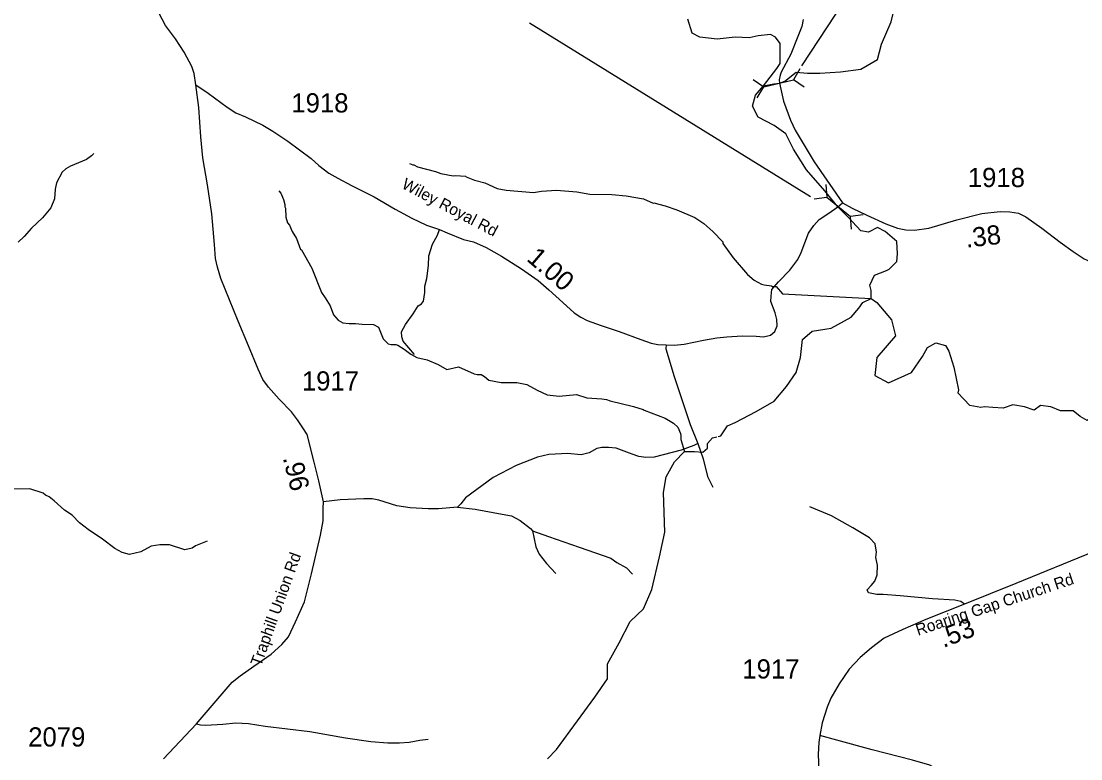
# Model space of a CAD drawing. Extents: x 1248224 to 1454986, y 825081 to 985870.
# Drawn here: x 1417147 to 1424043, y 946985 to 951788 of the extents above; entities that cross this region are included whole.
import ezdxf

# ---------------------------------------------------------------- set-up
doc = ezdxf.new("R2010")
doc.units = 0
for name, color, linetype in [('Exist Hydrographic Creek Single Shore', 7, 'Continuous'), ('Exist Hydrographic Misc Water Feature', 7, 'Continuous'), ('Exist Hydrographic River Shore', 7, 'Continuous'), ('Exist Road Non-System Type 51', 7, 'Continuous'), ('Exist Road Secondary Mileage Hundredths English Label', 7, 'Continuous'), ('Exist Road Secondary Structure Pipe CELL', 7, 'Continuous'), ('Exist Road Secondary Structure Pipe Number Label', 7, 'Continuous'), ('Exist Road Secondary Type 51 Attributed', 7, 'Continuous'), ('Exist Road Secondary Type 51 Label', 7, 'Continuous'), ('Exist Road Secondary Type 51 Number Label', 7, 'Continuous')]:
    doc.layers.add(name, color=color, linetype=linetype)

msp = doc.modelspace()

# ---------------------------------------------------------------- linework, layer by layer
at = {"layer": 'Exist Hydrographic Creek Single Shore'}
for points in [[(1421977.1, 951366.5), (1422064.8, 951479.4), (1422085.7, 951512.8), (1422085.7, 951583.9), (1422085.7, 951642.4), (1422056.5, 951684.2), (1422023.1, 951700.9), (1421943.7, 951692.6), (1421885.2, 951680), (1421793.3, 951684.2), (1421676.4, 951671.7), (1421563.6, 951684.2), (1421513.5, 951709.3), (1421484.2, 951801.3)], [(1421681.8, 949083), (1421700.5, 949087.3), (1421742.3, 949154.2), (1421792.4, 949175.1), (1421930.3, 949246.1), (1422047.2, 949313), (1422126.6, 949409.2), (1422189.2, 949501.1), (1422218.5, 949597.3), (1422231, 949714.3), (1422293.7, 949768.7), (1422419, 949789.6), (1422548.5, 949860.6), (1422598.6, 949919.1), (1422623.7, 949956.8), (1422678, 949981.8)]]:
    msp.add_lwpolyline(points, dxfattribs=at)
at = {"layer": 'Exist Hydrographic Misc Water Feature'}
for points in [[(1417620.2, 950926), (1417604, 950910.2), (1417571.5, 950886.9), (1417468.8, 950844.7), (1417438.5, 950827.2), (1417414.1, 950805.7), (1417376.9, 950734.3), (1417368.2, 950694.4), (1417363.1, 950630.5), (1417339.7, 950573.2), (1417286.1, 950507.4), (1417213.9, 950441.1), (1417167, 950385.9), (1417126.3, 950348.6)], [(1419673.1, 950860.7), (1419694.9, 950852.3), (1419702.9, 950852.1), (1419726.7, 950839.7), (1419842.2, 950809.6), (1419877.9, 950797), (1419957.7, 950781.5), (1419973.7, 950783.2), (1420037.7, 950778.1), (1420042.6, 950773.3), (1420097.1, 950753), (1420164.9, 950735.7), (1420244.3, 950698.2), (1420304, 950687.1), (1420479.8, 950672), (1420532, 950681), (1420630.5, 950688.5), (1420763.9, 950676.8), (1420847.6, 950661.3), (1420991.6, 950658.6), (1421083.4, 950651), (1421197, 950631), (1421258.6, 950603.8), (1421265, 950604.9), (1421338.3, 950586.4), (1421413.8, 950558.6), (1421531, 950508.8), (1421590.2, 950469.7), (1421647.3, 950418.6), (1421712.2, 950351.4), (1421714, 950339.4), (1421780.4, 950246.1), (1421874.5, 950138.3), (1421917.9, 950101.5), (1421965.4, 950074.7), (1421981.4, 950070.4), (1422029.3, 950065.5), (1422037.1, 950061.3), (1422059.2, 950060.9), (1422101.5, 950012.7), (1422678, 949981.8)], [(1418824, 950684), (1418835.8, 950667.8), (1418855, 950627.4), (1418862.5, 950595.3), (1418862.2, 950579.3), (1418866.1, 950571.2), (1418869, 950511.1), (1418880.4, 950474.9), (1418892.2, 950458.6), (1418911.4, 950418.3), (1418938.7, 950373.7), (1418965.4, 950301.2), (1418970.6, 950299), (1419039.3, 950179.8), (1419100.5, 950020.6), (1419125.9, 949986.2), (1419157, 949933.6), (1419180.1, 949875.1), (1419209.4, 949840.6), (1419241.1, 949824.6), (1419282, 949818.5), (1419323.1, 949820.5), (1419365.3, 949815.7), (1419439.4, 949813), (1419472.7, 949795.8), (1419503.3, 949719.2), (1419534.8, 949686.6), (1419554.7, 949682.2), (1419584.6, 949681.7), (1419598.6, 949677.4), (1419640.2, 949652.7), (1419681.6, 949619.9), (1419721.2, 949599.1), (1419789, 949581.9), (1419860.4, 949552.6), (1419915.9, 949519.6), (1419992.2, 949538.1), (1420095.4, 949492.3), (1420115.3, 949487.9), (1420139.3, 949487.5), (1420161.1, 949475.1), (1420190.7, 949450.6), (1420270.4, 949435.1), (1420372.4, 949435.2), (1420438.1, 949422.1), (1420505.5, 949384.8), (1420569, 949355.6), (1420647.2, 949345.9), (1420761, 949356.2), (1420828.7, 949334.9), (1420926.5, 949329.1), (1420956.4, 949324.6), (1420980.3, 949316.2), (1421130.6, 949280), (1421195.3, 949260.2), (1421201.6, 949255.1), (1421338.3, 949203.6), (1421391.7, 949170.6), (1421419.3, 949144), (1421436.7, 949103.7), (1421440.3, 949087.6), (1421439.9, 949063.6), (1421464.4, 948985.2)], [(1421529.3, 948987), (1421583.6, 948982.8), (1421612.8, 949007.9), (1421612.8, 949037.1), (1421646.2, 949074.8), (1421673.7, 949081.1)], [(1420571.3, 946985.2), (1420630.2, 947045.4), (1420768, 947233.5), (1420879.7, 947385.6), (1420963.3, 947506.8), (1420963.3, 947603), (1421038.5, 947740.9), (1421109.5, 947878.8), (1421197.2, 947962.4), (1421251.5, 948087.8), (1421301.6, 948301), (1421335.1, 948459.9), (1421326.7, 948719.1), (1421343.3, 948822.1), (1421397.6, 948918.3), (1421464.4, 948985.2), (1421529.3, 948987)], [(1418356.6, 948403.3), (1418282, 948372.5), (1418259.8, 948356.9), (1418211.6, 948345.9), (1418112.1, 948377.6), (1418048.9, 948377.9), (1417992, 948369.9), (1417924.9, 948333.5), (1417851.1, 948316.3), (1417803.3, 948329.3), (1417755.8, 948354.1), (1417676.8, 948415.6), (1417581.9, 948477.3), (1417526.6, 948522.3), (1417479.5, 948571.2), (1417428.1, 948604.2), (1417361.1, 948665.4), (1417329.6, 948690), (1417305.8, 948702.4), (1417290, 948714.8), (1417202.4, 948742.3), (1417090.5, 948740.4)]]:
    msp.add_lwpolyline(points, dxfattribs=at)
at = {"layer": 'Exist Hydrographic River Shore'}
for points in [[(1421977.1, 951366.5), (1422045, 951380.1), (1422080.8, 951384.3), (1422115.6, 951397), (1422189.4, 951456.1), (1422264.7, 951449.8), (1422344.1, 951449.8), (1422477.8, 951458.1), (1422611.4, 951474.8), (1422720, 951537.5), (1422745.1, 951637.9), (1422807.8, 951784.2), (1422853.7, 951972.3)], [(1422678, 949981.8), (1422678.4, 950034.6), (1422670, 950068.1), (1422699.2, 950135), (1422778.6, 950164.2), (1422795.3, 950172.6), (1422845.4, 950222.7), (1422849.6, 950272.9), (1422845.4, 950352.3), (1422770.3, 950419.2), (1422720.1, 950444.3), (1422661.7, 950415), (1422611.5, 950423.4), (1422528, 950511.2), (1422460.9, 950578.2), (1422377.6, 950682.6), (1422256.5, 950820.5), (1422172.9, 950954.3), (1422122.8, 951054.6), (1422047.6, 951108.9), (1421943.2, 951163.3), (1421905.6, 951234.3), (1421926.5, 951305.4), (1421977.1, 951366.5)], [(1422678, 949981.8), (1422715.6, 949956.8), (1422811.6, 949843.9), (1422836.7, 949739.4), (1422715.6, 949597.3), (1422703, 949480.2), (1422790.7, 949434.2), (1422941.1, 949501.1), (1423012.1, 949605.6), (1423045.5, 949664.2), (1423099.9, 949693.4), (1423162.5, 949676.7), (1423183.4, 949639.1), (1423216.8, 949534.6), (1423246.1, 949388.3), (1423243.1, 949368)], [(1424429.1, 948557.9), (1424401.8, 948630.4), (1424368.4, 948714), (1424372.6, 948856.1), (1424372.6, 949002.5), (1424322, 949075.3), (1424201.7, 949193), (1424151.6, 949234.8), (1424084.7, 949188.9), (1424038.8, 949213.9), (1423992.8, 949251.6), (1423909.3, 949251.6), (1423846.7, 949276.6), (1423779.8, 949285), (1423738, 949255.7), (1423675.4, 949276.6), (1423600.2, 949289.2), (1423537.5, 949268.3), (1423470.7, 949272.5), (1423416.4, 949276.6), (1423391.3, 949272.5), (1423320.3, 949285), (1423243.1, 949368)]]:
    msp.add_lwpolyline(points, dxfattribs=at)
at = {"layer": 'Exist Road Non-System Type 51'}
for points in [[(1419705.8, 949617.8), (1419633.6, 949703.8), (1419625, 949733), (1419621.5, 949765.7), (1419647.3, 949813.9), (1419697.2, 949882.7), (1419729.8, 949934.3), (1419752.2, 949948.1), (1419765.9, 949965.3), (1419772.8, 950022.1), (1419772.8, 950061.6), (1419786.6, 950113.3), (1419796.9, 950197.6), (1419800.3, 950259.5), (1419824.3, 950336.2), (1419857, 950394.7), (1419869, 950430.8)], [(1421343.6, 949679.9), (1421342.3, 949654.9), (1421395.6, 949474.3), (1421500.5, 949162.9), (1421550.4, 949039)], [(1421550.4, 949039), (1421524.6, 949024.1), (1421442.1, 948994.8), (1421325.2, 948963.8), (1421266.7, 948950.1), (1421211.7, 948946.6), (1421165.3, 948953.5), (1421124, 948969), (1421019.2, 949006.9), (1420969.3, 949012), (1420926.3, 949012), (1420892, 949005.1), (1420843.8, 948977.6), (1420790.5, 948963.8), (1420702.8, 948972.4), (1420662.4, 948970.7), (1420581.6, 948965.6), (1420505.9, 948948.3), (1420368.4, 948895), (1420218.8, 948817.6), (1420038.3, 948685.1), (1420008, 948646.1), (1419985.6, 948623.8)], [(1421550.4, 949039), (1421584.8, 948938), (1421612.3, 948822.8), (1421648.4, 948754)], [(1419985.6, 948623.8), (1419861.8, 948613.4), (1419794.8, 948613.4), (1419677.9, 948618.6), (1419591.9, 948632.4), (1419473.3, 948670.2), (1419430.3, 948678.8), (1419377, 948678.8), (1419222.3, 948671.9), (1419115.3, 948657.4)], [(1423285.6, 947991.5), (1423261.5, 948010.4), (1423222, 948017.3), (1423077.5, 948027.6), (1422866.1, 948046.5), (1422756.1, 948055.1), (1422714.8, 948055.1), (1422661.5, 948065.5), (1422651.2, 948086.1), (1422678.7, 948113.6), (1422702.8, 948141.2), (1422718.2, 948182.4), (1422720, 948246.1), (1422707.9, 948296), (1422713.1, 948330.4), (1422704.5, 948385.5), (1422666.7, 948423.3), (1422558.4, 948488.7), (1422421.1, 948567.1), (1422280.1, 948625.6)], [(1419985.6, 948623.8), (1420100.8, 948610), (1420277.9, 948579), (1420338, 948567), (1420394.8, 948537.7), (1420461.8, 948484.4), (1420474.7, 948469.8)], [(1420474.7, 948469.8), (1420497.1, 948364.8), (1420517.7, 948318.4), (1420565.8, 948256.4), (1420626, 948192.8)], [(1420474.7, 948469.8), (1420577.9, 948431.9), (1420777.3, 948363.1), (1420983.6, 948292.6), (1421023.1, 948263.3), (1421086.8, 948228.9), (1421124.6, 948187.6)], [(1418288.5, 947214), (1418314.3, 947207.1), (1418346.9, 947203.7), (1418458.7, 947210.6), (1418544.6, 947219.2), (1418627.2, 947215.7), (1418735.5, 947196.8), (1419026, 947162.4), (1419256.4, 947122.8), (1419421.4, 947097), (1419532.5, 947088.4), (1419609.8, 947090.1), (1419671.7, 947093.5), (1419740.5, 947105.6), (1419795.5, 947114.2)]]:
    msp.add_lwpolyline(points, dxfattribs=at)
at = {"layer": 'Exist Road Secondary Structure Pipe CELL'}
for p, q in [((1422214.9, 951476.9), (1422172.5, 951405.2)), ((1421909.9, 951407.1), (1421979.2, 951361)), ((1421979.2, 951361), (1422172.5, 951405.2)), ((1422241.9, 951359), (1422172.5, 951405.2)), ((1421936.8, 951289.2), (1421979.2, 951361)), ((1422384, 950725), (1422389.9, 950641.9)), ((1422307.3, 950631.5), (1422389.9, 950641.9)), ((1422389.9, 950641.9), (1422543.3, 950516.1)), ((1422625.9, 950526.5), (1422543.3, 950516.1)), ((1422549.2, 950433), (1422543.3, 950516.1))]:
    msp.add_line(p, q, dxfattribs=at)
at = {"layer": 'Exist Road Secondary Structure Pipe Number Label'}
msp.add_line((1422282.9, 950643.8), (1420455.3, 951774), dxfattribs=at)
msp.add_lwpolyline([(1422227.1, 951496), (1422556.2, 952001.5), (1422438.7, 954105.9)], dxfattribs=at)
at = {"layer": 'Exist Road Secondary Type 51 Attributed'}
for points in [[(1418283.9, 951374.4), (1418273.1, 951447.4), (1418257.7, 951493.2), (1418208, 951586.4), (1418150.6, 951671.8), (1418085.4, 951760.4), (1418043.5, 951842.7)], [(1422236.3, 951799), (1422227, 951752.4), (1422197.5, 951677.8), (1422154.6, 951572.1), (1422091.6, 951455.5), (1422085.2, 951436.6), (1422079.5, 951406.6), (1422080.8, 951384.3), (1422108.8, 951266.5), (1422154.1, 951143.1), (1422183.7, 951077.7), (1422306.9, 950871.4), (1422491.3, 950605.8)], [(1418073.2, 946984.1), (1418288.5, 947214), (1418310.7, 947242), (1418519.9, 947483.5), (1418571.1, 947525.4), (1418661.2, 947587.5), (1418774.5, 947666.8), (1418844.1, 947728.5), (1418886, 947779.8), (1418931, 947876.1), (1418991.6, 948008.1), (1419036.2, 948188.9), (1419095.2, 948440.5), (1419112.3, 948535.3), (1419112.2, 948617), (1419115.3, 948657.4), (1419084.3, 948795.7), (1419053.2, 948916.8), (1419008.3, 949097.5), (1418980.4, 949141), (1418944.7, 949192.3), (1418905.9, 949243.5), (1418826.7, 949325.9), (1418755.3, 949405.1), (1418719.9, 949455.6), (1418688.9, 949522.4), (1418625.2, 949674.6), (1418560, 949834.6), (1418445.5, 950113), (1418423.8, 950186), (1418411.3, 950241.9), (1418405.1, 950333.6), (1418386.5, 950534), (1418360.2, 950722.9), (1418329.1, 950898.5), (1418316.7, 951035.7), (1418302.8, 951226.8), (1418283.9, 951374.4)], [(1418283.9, 951374.4), (1418363.1, 951318.8), (1418488, 951226.9), (1418544.7, 951191.8), (1418607.2, 951164.4), (1418718.4, 951111.7), (1418784.8, 951072.6), (1418882.5, 951006.1), (1419034.8, 950894.8), (1419083.6, 950847.9), (1419149.9, 950799), (1419206.6, 950765.8), (1419296.4, 950716.9), (1419444.3, 950643.1), (1419580.9, 950563), (1419688.3, 950504.3), (1419785.4, 950460), (1419869, 950430.8), (1419920.1, 950409.2), (1420025.6, 950366.2), (1420090, 950350.6), (1420172, 950313.5), (1420273, 950258.9), (1420401.9, 950174.9), (1420511.2, 950098.7), (1420581, 950038.9), (1420672.8, 949956.8), (1420745, 949888.4), (1420788, 949861.1), (1420830.9, 949839.6), (1420920.8, 949806.4), (1421037.9, 949767.3), (1421180.4, 949714.5), (1421246, 949691.7), (1421290.9, 949683.8), (1421343.6, 949679.9), (1421396.3, 949678), (1421460.7, 949685.8), (1421587.6, 949711.2), (1421673.6, 949726.8), (1421739.9, 949732.7), (1421839.5, 949738.6), (1421929.3, 949736.6), (1421978.2, 949732.7), (1422023.1, 949742.5), (1422052.3, 949767.9), (1422066, 949805), (1422064.1, 949846), (1422054.3, 949889), (1422025, 949963.3), (1422027, 949996.5), (1422030.9, 950041.4), (1422075.8, 950090.3), (1422149.4, 950165.7), (1422200.2, 950236), (1422221.7, 950281), (1422270.3, 950407.4), (1422305.4, 950458.2), (1422340.5, 950497.3), (1422397.2, 950532.4), (1422460.9, 950578.2), (1422491.3, 950605.8)], [(1422491.3, 950605.8), (1422555.6, 950569.9), (1422650.3, 950524.8), (1422774.7, 950468.9), (1422849.6, 950440.4), (1422904.4, 950428.8), (1422961.3, 950427.8), (1423054.6, 950439.2), (1423236.1, 950493.9), (1423398.2, 950534.9), (1423517.3, 950548.6), (1423579.8, 950546.6), (1423636.4, 950536.9), (1423685.2, 950513.4), (1423788.7, 950441.1), (1423907.2, 950349.5), (1423993.1, 950289), (1424065.4, 950240.1), (1424122, 950214.7), (1424196.2, 950189.3), (1424272.4, 950179.5), (1424350.1, 950178.1)], [(1424478.8, 948679.1), (1424429.1, 948557.9), (1424384.1, 948497.3), (1424329.8, 948447.6), (1424261.8, 948398.1), (1424129.8, 948335.9), (1423619.9, 948126.9), (1423285.6, 947991.5), (1423033.7, 947892.9), (1422884.7, 947826.1), (1422763.6, 947770.2), (1422679.8, 947708.1), (1422605.6, 947645), (1422535.8, 947568.9), (1422469, 947474.1), (1422416.3, 947379.3), (1422393, 947321.9), (1422360.4, 947219.3), (1422345, 947136.1)], [(1422345, 947136.1), (1422337.2, 947091.1), (1422334.1, 947015), (1422340.3, 946855.9), (1422348.1, 946630.7), (1422345.1, 946486.8), (1422328.1, 946401.4), (1422295.5, 946312.8), (1422253.5, 946230.5), (1422208.5, 946176.1), (1422137.1, 946100), (1422054.9, 946031.7), (1421979.2, 945967.4), (1421910.9, 945899), (1421861.2, 945832.2), (1421808.4, 945731.3), (1421695.5, 945460.4), (1421624.1, 945287.9), (1421562, 945159), (1421523.2, 945106.2), (1421476.7, 945044)], [(1424100.6, 945790.7), (1423861.7, 946084.2), (1423662.7, 946323.9), (1423455.3, 946555.8), (1423235.2, 946793.7), (1423156, 946876.5), (1423113.7, 946913.5), (1423060.9, 946943.5), (1422948.2, 946977), (1422685.8, 947043.9), (1422455.2, 947107.4), (1422345, 947136.1)]]:
    msp.add_lwpolyline(points, dxfattribs=at)

# ---------------------------------------------------------------- texts
at = {"layer": 'Exist Road Secondary Mileage Hundredths English Label'}
for s, rotation, p in [('.38', 6.55148, (1423297.9, 950312.6)), ('1.00', 319.41468, (1420429.9, 950233.1)), ('.96', 283.96241, (1418848.7, 948944.5)), ('.53', 21.03871, (1423147.8, 947706.3))]:
    msp.add_text(s, height=125, rotation=rotation, dxfattribs=at).set_placement(p)
at = {"layer": 'Exist Road Secondary Type 51 Label'}
for s, rotation, p in [('Wiley Royal Rd', 332.07044, (1419617.4, 950703.9)), ('Traphill Union Rd', 70.1859, (1418707.2, 947582.7)), ('Roaring Gap Church Rd', 18.37476, (1422982.8, 947786.2))]:
    msp.add_text(s, height=75, rotation=rotation, dxfattribs=at).set_placement(p)
at = {"layer": 'Exist Road Secondary Type 51 Number Label'}
for s, p in [('1918', (1418904.9, 951193.6)), ('1918', (1423307.3, 950707.7)), ('1917', (1418973.6, 949382.9)), ('1917', (1421839.8, 947507.8)), ('2079', (1417192.6, 947065.2))]:
    msp.add_text(s, height=125, dxfattribs=at).set_placement(p)

doc.saveas('drawing.dxf')
